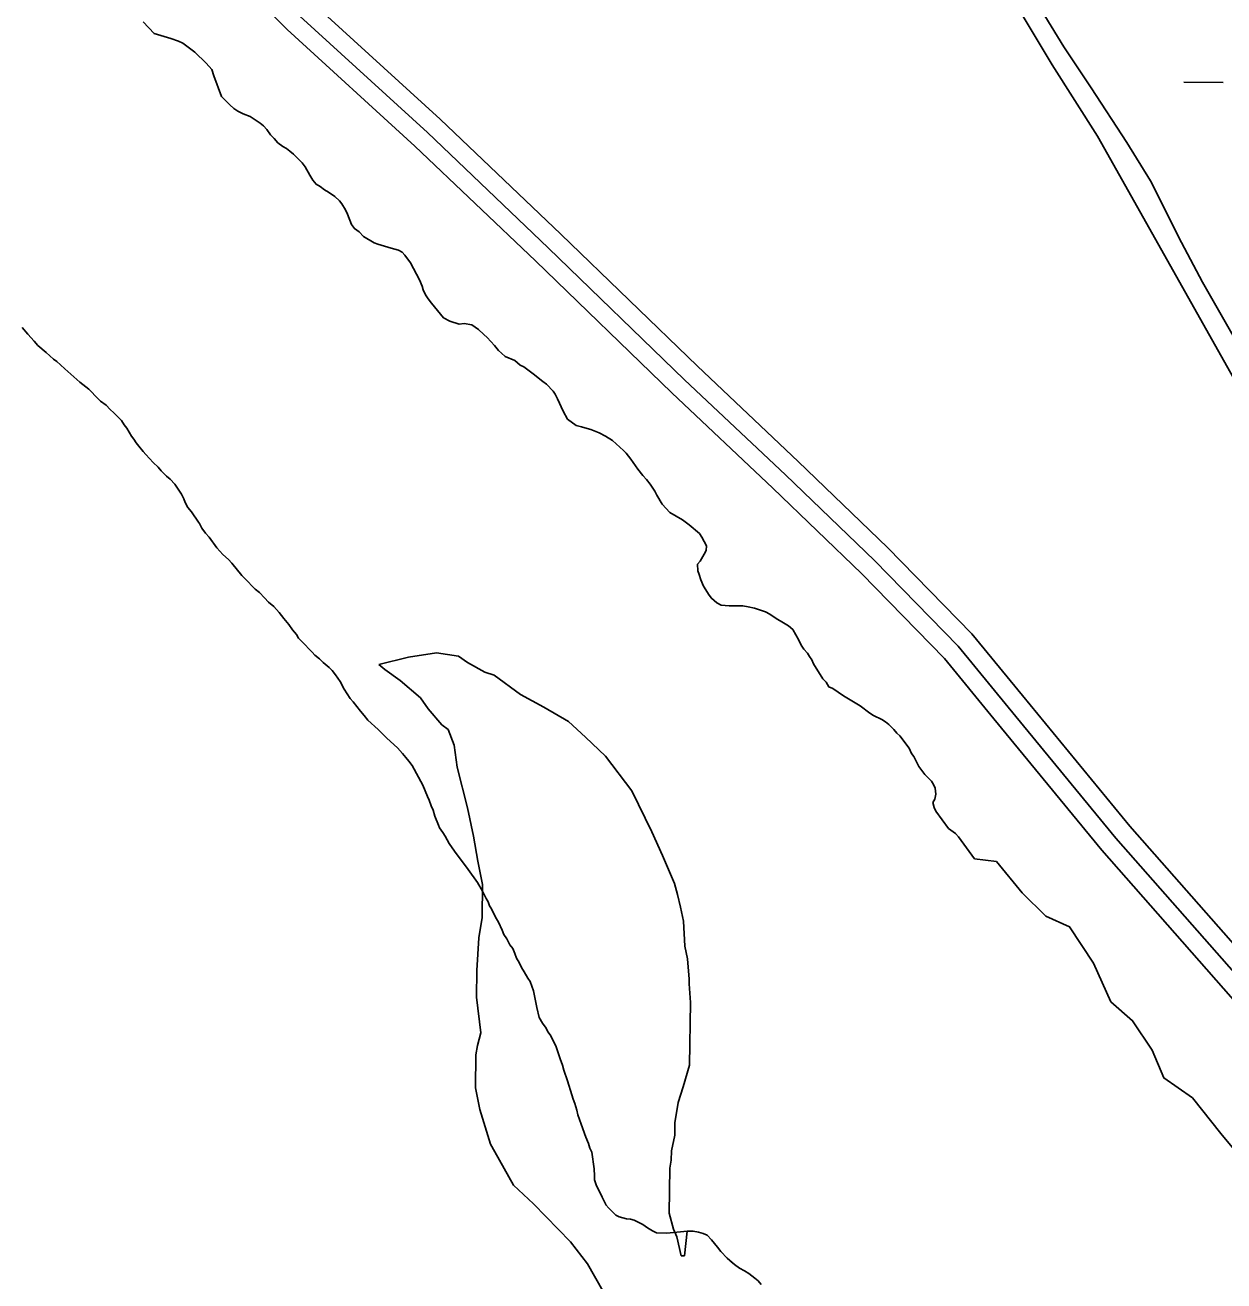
# Model space of a CAD drawing. Extents: x 3161665 to 3199565, y 885729 to 911164.
# Drawn here: x 3185802 to 3186778, y 891902 to 892923 of the extents above; entities that cross this region are included whole.
import ezdxf

# ---------------------------------------------------------------- set-up
doc = ezdxf.new("R2010")
doc.units = 0
for name, color, linetype in [('V-ROAD-CNTR', 7, 'Continuous'), ('V-SITE-VEGE', 7, 'Continuous'), ('V-TOPO-SHOR', 7, 'Continuous'), ('V-WETL-SWMP', 7, 'Continuous')]:
    doc.layers.add(name, color=color, linetype=linetype)

msp = doc.modelspace()

# ---------------------------------------------------------------- linework, layer by layer
at = {"layer": 'V-ROAD-CNTR'}
for points in [[(3185938.5, 892996.6), (3186015.2, 892919.7), (3186119.3, 892824.8), (3186217.3, 892731.4), (3186328.4, 892624), (3186410.5, 892546.6), (3186482.8, 892477.1), (3186550.3, 892408), (3186590.6, 892358.9), (3186678.4, 892252.1), (3186837, 892072)], [(3186035.9, 892941.4), (3186139.7, 892846.8), (3186238.1, 892753.1), (3186349.2, 892645.7), (3186431.2, 892568.3), (3186503.9, 892498.4), (3186572.7, 892428), (3186613.8, 892378), (3186701.3, 892271.6), (3186859.6, 892091.7)], [(3186025.6, 892930.6), (3186129.5, 892835.8), (3186227.7, 892742.2), (3186338.8, 892634.8), (3186420.9, 892557.5), (3186493.3, 892487.8), (3186561.5, 892418), (3186602.2, 892368.5), (3186689.8, 892261.9), (3186848.3, 892081.9)]]:
    msp.add_lwpolyline(points, dxfattribs=at)
at = {"layer": 'V-SITE-VEGE'}
for p, q in [((3186114, 892409.1), (3186136.9, 892412.6)), ((3186136.9, 892412.6), (3186154.7, 892409.9)), ((3186089.8, 892403), (3186114, 892409.1)), ((3186094.8, 892399.1), (3186089.8, 892403)), ((3186154.7, 892409.9), (3186162.2, 892404.7)), ((3186162.2, 892404.7), (3186176.1, 892396.9)), ((3186107.4, 892390.1), (3186094.8, 892399.1)), ((3186176.1, 892396.9), (3186183.7, 892394.3)), ((3186183.7, 892394.3), (3186205.2, 892378.8)), ((3186123.8, 892375.9), (3186107.4, 892390.1)), ((3186130, 892366.9), (3186123.8, 892375.9)), ((3186205.2, 892378.8), (3186224.1, 892368.4)), ((3186141.3, 892354.1), (3186130, 892366.9)), ((3186224.1, 892368.4), (3186244.3, 892356.7)), ((3186146.4, 892350.2), (3186141.3, 892354.1)), ((3186151.3, 892337.4), (3186146.4, 892350.2)), ((3186244.3, 892356.7), (3186258.2, 892343.9)), ((3186258.2, 892343.9), (3186274.5, 892328.4)), ((3186153.7, 892319.6), (3186151.3, 892337.4)), ((3186162.2, 892286.5), (3186153.7, 892319.6)), ((3186274.5, 892328.4), (3186295.8, 892300.2)), ((3186295.8, 892300.2), (3186312, 892267)), ((3186167, 892263.5), (3186162.2, 892286.5)), ((3186170.6, 892243.1), (3186167, 892263.5)), ((3186312, 892267), (3186320.7, 892247.8)), ((3186320.7, 892247.8), (3186330.6, 892224.8)), ((3186174.2, 892224), (3186170.6, 892243.1)), ((3186173.9, 892197.3), (3186174.2, 892224)), ((3186330.6, 892224.8), (3186333, 892215.9)), ((3186333, 892215.9), (3186335.5, 892205.7)), ((3186171.2, 892180.8), (3186173.9, 892197.3)), ((3186335.5, 892205.7), (3186337.9, 892194.2)), ((3186337.9, 892194.2), (3186338.9, 892173.8)), ((3186169.6, 892154.1), (3186171.2, 892180.8)), ((3186338.9, 892173.8), (3186341.3, 892163.6)), ((3186341.3, 892163.6), (3186342.4, 892147.1)), ((3186169.3, 892132.5), (3186169.6, 892154.1)), ((3186342.4, 892147.1), (3186342.4, 892143.3)), ((3186342.4, 892143.3), (3186343.5, 892128)), ((3186172.8, 892103.3), (3186169.3, 892132.5)), ((3186343.5, 892128), (3186342.9, 892077.2)), ((3186170.2, 892093.1), (3186172.8, 892103.3)), ((3186168.5, 892058.8), (3186168.8, 892085.5)), ((3186168.8, 892085.5), (3186170.2, 892093.1)), ((3186342.9, 892077.2), (3186337.6, 892059.4)), ((3186172.1, 892041), (3186168.5, 892058.8)), ((3186337.6, 892059.4), (3186333.7, 892046.8)), ((3186333.7, 892046.8), (3186330.9, 892030.3)), ((3186180.7, 892012.9), (3186172.1, 892041)), ((3186330.9, 892030.3), (3186330.8, 892020.1)), ((3186184.4, 892006.5), (3186180.7, 892012.9)), ((3186330.8, 892020.1), (3186328.1, 892007.4)), ((3186199.4, 891979.6), (3186184.4, 892006.5)), ((3186328.1, 892007.4), (3186328, 891999.8)), ((3186326.7, 891993.4), (3186326.3, 891956.6)), ((3186328, 891999.8), (3186326.7, 891993.4)), ((3186215.7, 891964.2), (3186199.4, 891979.6)), ((3186245.9, 891933.3), (3186215.7, 891964.2)), ((3186326.3, 891956.6), (3186329.9, 891943.8)), ((3186329.9, 891943.8), (3186332.4, 891937.4)), ((3186338.6, 891922.1), (3186340.8, 891942)), ((3186340.8, 891942), (3186345.7, 891942.1)), ((3186345.7, 891942.1), (3186350.2, 891941.3)), ((3186350.2, 891941.3), (3186353.9, 891940.2)), ((3186259.7, 891915.4), (3186245.9, 891933.3)), ((3186332.4, 891937.4), (3186336.1, 891922.1)), ((3186353.9, 891940.2), (3186357.3, 891938.8)), ((3186357.3, 891938.8), (3186360.7, 891935)), ((3186360.7, 891935), (3186365.5, 891929.1)), ((3186336.1, 891922.1), (3186338.6, 891922.1)), ((3186365.5, 891929.1), (3186368.2, 891925.4)), ((3186368.2, 891925.4), (3186373.4, 891920.2)), ((3186272.2, 891893.6), (3186259.7, 891915.4)), ((3186373.4, 891920.2), (3186379.4, 891915)), ((3186379.4, 891915), (3186383.6, 891912)), ((3186383.6, 891912), (3186387.7, 891909.8)), ((3186387.7, 891909.8), (3186391.1, 891907.5)), ((3186391.1, 891907.5), (3186395.9, 891903.8)), ((3186395.9, 891903.8), (3186398.6, 891901.6))]:
    msp.add_line(p, q, dxfattribs=at)
msp.add_lwpolyline([(3186788.6, 892664.7), (3186760.4, 892714.1), (3186743.3, 892746.3), (3186718.1, 892796.7), (3186698.9, 892827.9), (3186669.7, 892872.2), (3186647.6, 892905.5), (3186614.3, 892959.9)], dxfattribs=at)
at = {"layer": 'V-TOPO-SHOR'}
for points in [[(3185898.1, 892926), (3185907.1, 892916.4), (3185920.6, 892912.3), (3185926.9, 892910.1), (3185930.3, 892908.6), (3185940, 892901.2), (3185949.4, 892892.3), (3185953.9, 892887.1), (3185955.5, 892881.9), (3185961.9, 892865.1), (3185968.6, 892858.4), (3185972, 892855.4), (3185975, 892853.2), (3185979.5, 892851), (3185985.1, 892848.8), (3185987.7, 892847.3), (3185993.4, 892843.6), (3185996, 892841.4), (3185998.6, 892838.4), (3186001.6, 892833.9), (3186004.6, 892830.9), (3186007.6, 892827.6), (3186011.8, 892824.6), (3186014.8, 892822.8), (3186017.4, 892820.6), (3186020.4, 892818.3), (3186027.5, 892811.3), (3186029.8, 892807.9), (3186033.6, 892801.2), (3186036.2, 892797.1), (3186038.8, 892793.8), (3186042.2, 892791.9), (3186045.6, 892789.3), (3186048.9, 892787.5), (3186054.2, 892783.8), (3186057.9, 892780.4), (3186059.8, 892777.8), (3186062.8, 892773), (3186064.3, 892769.6), (3186067.7, 892761), (3186070, 892757.7), (3186073.8, 892755.1), (3186077.5, 892751.4), (3186086.1, 892746.2), (3186089.1, 892745.1), (3186100, 892741.8), (3186105.9, 892740.3), (3186108.9, 892738.5)], [(3186108.9, 892738.5), (3186111.2, 892736.2), (3186115.7, 892729.9), (3186122.9, 892716.1), (3186125.1, 892710.9), (3186125.9, 892707.9), (3186127.8, 892703.8), (3186130.1, 892700.5), (3186132.7, 892697.1), (3186142.5, 892685.2), (3186147.7, 892682.3), (3186155.2, 892680.1), (3186159.3, 892680.5), (3186165.6, 892679.4), (3186170.9, 892675.7), (3186175.4, 892671.6), (3186178, 892669), (3186184, 892662.6), (3186187.4, 892658.6), (3186189.7, 892656.3), (3186192.7, 892653.7), (3186200.5, 892650.4), (3186205, 892646.7), (3186208, 892645.2), (3186215.5, 892639.6), (3186223.4, 892633.3), (3186226.4, 892631.1), (3186231.7, 892625.5), (3186233.5, 892622.9), (3186235.4, 892619.2), (3186240, 892609.1), (3186243.4, 892602.8), (3186250.5, 892597.6), (3186255, 892596.5), (3186259.5, 892595), (3186262.4, 892594.3), (3186269.2, 892591.7), (3186274.4, 892588.8), (3186280, 892585.4), (3186289.1, 892577.3), (3186291.3, 892575), (3186295.1, 892570.2), (3186300.7, 892562), (3186304.8, 892556.8), (3186307.8, 892553.5), (3186310.9, 892549.7), (3186314.6, 892544.2), (3186316.1, 892540.8), (3186320.6, 892533.4), (3186326.7, 892526.7), (3186337.1, 892520.7), (3186342.4, 892516.7), (3186351, 892509.6), (3186352.9, 892506.6), (3186356.7, 892499.5), (3186356.3, 892495.8), (3186354.8, 892492.8), (3186351.5, 892487.2), (3186349.3, 892484.6), (3186349.7, 892479.3), (3186350.8, 892476.4), (3186352, 892471.9), (3186354.2, 892466.7), (3186358.7, 892459.6), (3186360.6, 892457), (3186365.1, 892453.3), (3186368.5, 892451.4), (3186375.2, 892450.7), (3186386.1, 892450.8), (3186390.5, 892450), (3186395.8, 892448.9), (3186404.8, 892446), (3186408.1, 892444.1), (3186413.4, 892440.4), (3186419.4, 892437.1), (3186423.5, 892434.5), (3186426.9, 892431.5), (3186431.8, 892423), (3186433.7, 892418.9), (3186435.9, 892415.5), (3186438.9, 892412.2), (3186440.4, 892409.6), (3186442.3, 892407), (3186443.8, 892403.6), (3186451.4, 892391.3), (3186454, 892388.7), (3186456.2, 892385), (3186459.6, 892383.5), (3186463.7, 892380.6), (3186468.2, 892377.6), (3186481.7, 892369.4), (3186489.6, 892363.5), (3186492.6, 892361.7), (3186499.3, 892358.3), (3186502.3, 892356.5), (3186505, 892354.2), (3186509.1, 892350.2), (3186511.7, 892347.2), (3186514, 892345), (3186521.5, 892334.9), (3186523.4, 892330.8)], [(3185799.6, 892677.4), (3185804.1, 892671.8), (3185809.4, 892666.2), (3185812.4, 892662.5), (3185819.1, 892656.9), (3185825.1, 892651.4), (3185827.8, 892649.5), (3185830.8, 892646.9), (3185834.2, 892643.6), (3185846.5, 892632.8), (3185853.7, 892627.2), (3185855.9, 892625), (3185859.3, 892621.3), (3185863.4, 892617.2), (3185867.9, 892614.2), (3185871.3, 892610.5), (3185874.3, 892607.9), (3185877.7, 892604.2), (3185880.3, 892601.6), (3185882.6, 892598.2), (3185884.8, 892595.3), (3185888.6, 892588.9), (3185890.5, 892586.3), (3185892.4, 892583.3), (3185894.6, 892580.7), (3185898, 892576.3), (3185900.2, 892574), (3185906.3, 892567.4), (3185910.4, 892563.6), (3185912.6, 892560.7), (3185917.1, 892556.2), (3185920.1, 892554), (3185923.9, 892549.9), (3185929.2, 892541.7), (3185931.1, 892538), (3185932.2, 892535), (3185934.5, 892530.9), (3185937.5, 892527.2), (3185943.1, 892519), (3185943.9, 892517.9), (3185945.7, 892514.1), (3185948.8, 892510), (3185951.8, 892506.7), (3185958.1, 892498.1), (3185963, 892492.6), (3185967.5, 892488.5), (3185970.2, 892485.5), (3185978.4, 892475.5), (3185983.3, 892470.6), (3185986.7, 892466.9), (3185989.3, 892464.3), (3185992.7, 892461.7), (3185996.8, 892457.2), (3186000.2, 892453.9), (3186004.3, 892450.2), (3186008.8, 892445.4), (3186012.6, 892440.5), (3186016.7, 892435.7), (3186019.7, 892431.2)], [(3186019.7, 892431.2), (3186022.8, 892427.5), (3186024.6, 892424.5), (3186027.3, 892421.9), (3186035.5, 892413), (3186037.8, 892410.8), (3186041.5, 892407.8), (3186044.5, 892404.8), (3186049.4, 892400.7), (3186052, 892398.1), (3186054.7, 892394.8), (3186058.4, 892389.2), (3186061.8, 892382.9), (3186066.7, 892375.4), (3186069, 892372.8), (3186075, 892365), (3186078, 892361.7), (3186081, 892357.9), (3186089.3, 892350.1), (3186096.4, 892343.1), (3186105, 892335.3), (3186109.2, 892330.8), (3186111.8, 892327.5), (3186114.4, 892324.5), (3186117, 892320.8), (3186125.7, 892304.8), (3186129.5, 892295.8), (3186131, 892292.8), (3186132.5, 892288), (3186134, 892284.6), (3186135.6, 892279.8), (3186138.6, 892272.3), (3186139.3, 892270.1), (3186142, 892266.4), (3186143.9, 892263.4), (3186147.2, 892257.4), (3186151.4, 892251.1), (3186162.7, 892236.2), (3186170.2, 892225.8), (3186174.3, 892218.7), (3186177.4, 892212.8), (3186178.9, 892210.1), (3186180, 892206.8), (3186181.5, 892204.2), (3186184.9, 892197.5), (3186187.2, 892193.4), (3186190.2, 892187), (3186191.7, 892183.3), (3186194, 892180), (3186196.6, 892175.1), (3186198.9, 892172.1), (3186200.7, 892168), (3186201.9, 892164.3), (3186204.1, 892160.6), (3186206, 892156.5), (3186208.3, 892153.1), (3186211.3, 892147.9), (3186213.2, 892145.3), (3186215.8, 892137.5), (3186218.5, 892124.1), (3186220.4, 892115.9), (3186223.1, 892111.4), (3186226.1, 892107.3), (3186227.6, 892104.3), (3186229.5, 892101.7), (3186234, 892092.8), (3186237.4, 892082.3), (3186239.3, 892077.1), (3186240.4, 892073), (3186243.5, 892064.4), (3186246.9, 892052.9), (3186248, 892049.5), (3186249.5, 892045.8), (3186251.1, 892040.6), (3186251.8, 892036.8), (3186254.5, 892029), (3186258.3, 892018.6), (3186260.5, 892013.3), (3186261.7, 892009.6), (3186263.2, 892006.3), (3186265.1, 891992.8), (3186265.5, 891987.2), (3186265.5, 891983.9), (3186266.7, 891979.8), (3186271.6, 891969.7), (3186273.1, 891967.1), (3186274.6, 891963.7), (3186274.6, 891963.4), (3186277.2, 891960.8), (3186279.5, 891958.2), (3186282.9, 891955.2), (3186285.5, 891953.7), (3186291.5, 891952.2), (3186294.8, 891951.9), (3186297.8, 891951.1), (3186304.9, 891947.5), (3186308.7, 891944.9), (3186312.8, 891942.3), (3186315.8, 891940.8), (3186324.4, 891940.5), (3186340.8, 891942)], [(3186523.4, 892330.8), (3186525.3, 892328.2), (3186529.4, 892320), (3186534.3, 892313.7), (3186539.9, 892308.1), (3186541.4, 892305.5), (3186542.9, 892302.5), (3186543.3, 892297.7), (3186542.6, 892293.5), (3186540.8, 892290.9), (3186541.9, 892286.8), (3186543.4, 892283.8), (3186553.6, 892269.7), (3186559.2, 892265.6), (3186561.8, 892263)], [(3186561.8, 892263), (3186574.9, 892245), (3186592.7, 892242.8), (3186613.7, 892217.2), (3186633, 892198.3), (3186652.2, 892189.7), (3186671.6, 892160), (3186685.8, 892128.7), (3186703.5, 892113.3), (3186719.4, 892089.4), (3186728.8, 892066.8), (3186752.3, 892050.4), (3186775.4, 892021.4), (3186808.8, 891981.5)], [(3186340.8, 891942), (3186345.7, 891942.1), (3186350.2, 891941.3), (3186353.9, 891940.2), (3186357.3, 891938.8), (3186360.7, 891935), (3186365.5, 891929.1), (3186368.2, 891925.4), (3186373.4, 891920.2), (3186376.8, 891917.2), (3186379.4, 891915), (3186383.6, 891912), (3186387.7, 891909.8), (3186391.1, 891907.5), (3186395.9, 891903.8), (3186398.6, 891901.6), (3186401.2, 891898.6)]]:
    msp.add_lwpolyline(points, dxfattribs=at)
at = {"layer": 'V-WETL-SWMP'}
msp.add_line((3186745.2, 892876.8), (3186777.2, 892876.7), dxfattribs=at)
msp.add_lwpolyline([(3186807.8, 892596.8), (3186674.8, 892832.8), (3186637.9, 892891.1), (3186596.5, 892960.4)], dxfattribs=at)

doc.saveas('drawing.dxf')
